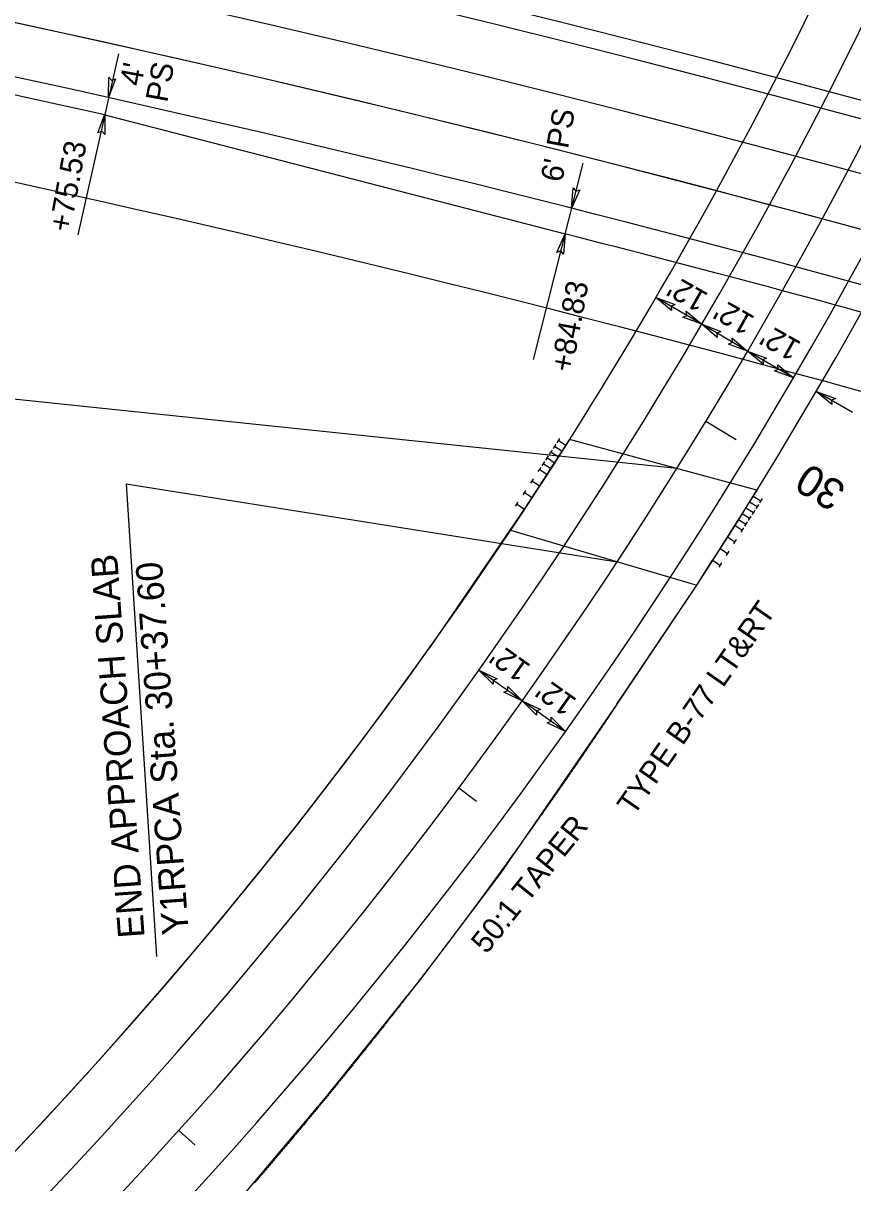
# Model space of a CAD drawing. Extents: x 2389694 to 2405615, y 547005 to 573532.
# Drawn here: x 2395629.7 to 2395817.3, y 553860.1 to 554122.1 of the extents above; entities that cross this region are included whole.
import ezdxf

# ---------------------------------------------------------------- set-up
doc = ezdxf.new("R2010")
doc.units = 0
for name, color, linetype in [('Prop Approach Slab', 7, 'Continuous'), ('Prop Approach Slab Hatching', 7, 'Continuous'), ('Prop Dimension', 7, 'Continuous'), ('Prop Dimension Text', 7, 'Continuous'), ('Prop EOT', 7, 'Continuous'), ('Prop Guardrail', 7, 'Continuous'), ('Prop Horizontal Alignment', 7, 'Continuous'), ('Prop Horizontal Alignment Curve and Spiral Data', 7, 'Continuous'), ('Prop Horizontal Alignment Tick Large', 7, 'Continuous'), ('Prop Horizontal Alignment Tick Small', 7, 'Continuous'), ('Prop Lane Lines', 7, 'Continuous'), ('Prop SAU III Approach CELL', 7, 'Continuous'), ('Prop SBG', 7, 'Continuous')]:
    doc.layers.add(name, color=color, linetype=linetype)

msp = doc.modelspace()

# ---------------------------------------------------------------- linework, layer by layer
at = {"layer": 'Prop Approach Slab'}
msp.add_line((2395795.64, 554016.57), (2395753.24, 554028), dxfattribs=at)
for radius, start, end in [(1051, 326.29315, 341.20764), (1093, 326.9775, 341.39632)]:
    msp.add_arc((2394865.6, 554590.75), radius, start, end, dxfattribs=at)
at = {"layer": 'Prop Approach Slab Hatching'}
msp.add_lwpolyline([(2395753.24, 554028), (2395749.15, 554021.6), (2395742.33, 554011.15), (2395739.91, 554007.51), (2395782.03, 553995.1), (2395788.13, 554004.6), (2395789.4, 554006.6), (2395794.57, 554014.85), (2395795.64, 554016.57)], close=True, dxfattribs=at)
at = {"layer": 'Prop Dimension'}
for p, q in [((2395651.26, 554115.16), (2395642.11, 554074.24)), ((2395756.3, 554090.47), (2395745.04, 554046.09)), ((2395783.16, 554054.06), (2395772.81, 554060.11)), ((2395793.52, 554048), (2395783.16, 554054.06)), ((2395803.88, 554041.94), (2395793.52, 554048)), ((2395777.49, 554021.47), (2395592.85, 554040.72)), ((2395817.23, 554034.13), (2395809.06, 554038.91)), ((2395653.06, 554018.01), (2395659.87, 553911.18)), ((2395653.06, 554018.01), (2395764, 554000.41)), ((2395742.55, 553969), (2395732.77, 553975.94)), ((2395752.34, 553962.06), (2395742.55, 553969))]:
    msp.add_line(p, q, dxfattribs=at)
for points in [[(2395650.63, 554109.55), (2395649.05, 554105.27), (2395649.09, 554109.87), (2395649.77, 554109.16)], [(2395646.63, 554097.29), (2395648.21, 554101.57), (2395648.17, 554096.98), (2395647.49, 554097.69)], [(2395755.57, 554084.46), (2395753.72, 554080.29), (2395754.05, 554084.87), (2395754.69, 554084.12)], [(2395750.38, 554070.3), (2395752.24, 554074.47), (2395751.9, 554069.89), (2395751.27, 554070.64)], [(2395776.3, 554057.17), (2395772.81, 554060.11), (2395777.12, 554058.52), (2395776.22, 554058.12)], [(2395779.67, 554057), (2395783.16, 554054.06), (2395778.85, 554055.65), (2395779.75, 554056.05)], [(2395786.66, 554051.11), (2395783.16, 554054.06), (2395787.47, 554052.46), (2395786.57, 554052.06)], [(2395790.03, 554050.94), (2395793.52, 554048), (2395789.21, 554049.59), (2395790.11, 554049.99)], [(2395797.01, 554045.06), (2395793.52, 554048), (2395797.83, 554046.4), (2395796.93, 554046)], [(2395800.39, 554044.88), (2395803.88, 554041.94), (2395799.57, 554043.53), (2395800.47, 554043.93)], [(2395812.55, 554035.97), (2395809.06, 554038.91), (2395813.37, 554037.32), (2395812.47, 554036.91)], [(2395735.99, 553972.71), (2395732.77, 553975.94), (2395736.92, 553973.98), (2395735.99, 553973.66)], [(2395739.33, 553972.24), (2395742.55, 553969), (2395738.4, 553970.97), (2395739.33, 553971.29)], [(2395745.78, 553965.77), (2395742.55, 553969), (2395746.71, 553967.04), (2395745.78, 553966.72)], [(2395749.12, 553965.3), (2395752.34, 553962.06), (2395748.19, 553964.03), (2395749.12, 553964.35)]]:
    msp.add_lwpolyline(points, close=True, dxfattribs=at)
msp.add_arc((2394828.31, 550434.92), 3737.71, 73.27853, 89.01084, dxfattribs=at)
at = {"layer": 'Prop EOT'}
for p, q in [((2395648.18, 554101.37), (2395752.24, 554074.47)), ((2395739.5, 554006.88), (2395739.6, 554007.05)), ((2395763.98, 553968.22), (2395782.03, 553995.1))]:
    msp.add_line(p, q, dxfattribs=at)
for centre, radius, start, end in [((2394865.6, 554590.75), 1087, 256.52302, 12.63033), ((2394865.6, 554590.75), 1063, 256.52302, 12.63033), ((2394828.31, 550434.92), 3879, 67.475, 106.78848), ((2394828.31, 550434.92), 3867, 59.69891, 109.59769), ((2394828.31, 550434.92), 3843, 59.69891, 123.9393), ((2394828.31, 550434.92), 3839, 59.69891, 123.9393), ((2394828.31, 550434.92), 3801, 59.69891, 123.9393), ((2394828.31, 550434.92), 3797, 59.69891, 123.9393), ((2394828.31, 550434.92), 3761, 73.27853, 87.18326), ((2394828.31, 550434.92), 3757, 77.39527, 82.53151), ((2394828.31, 550434.92), 3755, 74.30534, 75.75593), ((2394865.6, 554590.75), 1051, 298.11994, 326.25221)]:
    msp.add_arc(centre, radius, start, end, dxfattribs=at)
for points in [[(2395763.98, 553968.22), (2395763.48, 553967.45), (2395762.97, 553966.69), (2395762.46, 553965.93), (2395761.95, 553965.17), (2395761.44, 553964.41), (2395760.93, 553963.64), (2395760.42, 553962.88), (2395759.91, 553962.12), (2395759.39, 553961.36), (2395758.88, 553960.6), (2395758.37, 553959.85), (2395757.86, 553959.09), (2395757.34, 553958.33), (2395756.83, 553957.57), (2395756.31, 553956.82), (2395755.79, 553956.06), (2395755.27, 553955.3), (2395754.75, 553954.54), (2395754.23, 553953.79), (2395753.72, 553953.03), (2395753.2, 553952.28), (2395752.68, 553951.53), (2395752.16, 553950.77), (2395751.63, 553950.02), (2395751.11, 553949.27), (2395750.59, 553948.52), (2395750.07, 553947.77), (2395749.54, 553947.01), (2395749.01, 553946.26), (2395748.49, 553945.51), (2395747.96, 553944.76), (2395747.43, 553944.01), (2395746.91, 553943.26), (2395746.38, 553942.51), (2395745.85, 553941.76), (2395745.32, 553941.02), (2395744.79, 553940.27), (2395744.26, 553939.52), (2395743.72, 553938.77), (2395743.19, 553938.02), (2395742.66, 553937.28), (2395742.13, 553936.53), (2395741.59, 553935.79), (2395741.06, 553935.04), (2395740.52, 553934.3), (2395739.99, 553933.56), (2395739.45, 553932.81), (2395738.91, 553932.07), (2395738.38, 553931.33), (2395737.83, 553930.58), (2395737.29, 553929.84), (2395736.75, 553929.1), (2395736.22, 553928.36), (2395735.67, 553927.62), (2395735.13, 553926.88), (2395734.59, 553926.14), (2395734.05, 553925.4), (2395733.51, 553924.67), (2395732.96, 553923.93), (2395732.42, 553923.19), (2395731.87, 553922.46), (2395731.32, 553921.71), (2395730.78, 553920.98), (2395730.23, 553920.24), (2395729.68, 553919.51), (2395729.13, 553918.77), (2395728.58, 553918.04), (2395728.03, 553917.3), (2395727.49, 553916.57), (2395726.93, 553915.84), (2395726.38, 553915.11), (2395725.83, 553914.38), (2395725.27, 553913.64), (2395724.72, 553912.91)], [(2395724.72, 553912.91), (2395724.17, 553912.18), (2395723.61, 553911.45), (2395723.06, 553910.72), (2395722.5, 553909.99), (2395721.95, 553909.26), (2395721.39, 553908.53), (2395720.83, 553907.8), (2395720.27, 553907.08), (2395719.71, 553906.35), (2395719.15, 553905.62), (2395718.59, 553904.89), (2395718.03, 553904.17), (2395717.47, 553903.44), (2395716.91, 553902.72), (2395716.34, 553901.99), (2395715.78, 553901.27), (2395715.22, 553900.55), (2395714.65, 553899.82), (2395714.09, 553899.1), (2395713.52, 553898.38), (2395712.95, 553897.65), (2395712.38, 553896.93), (2395711.82, 553896.21), (2395711.25, 553895.49), (2395710.68, 553894.77), (2395710.11, 553894.05), (2395709.54, 553893.33), (2395708.97, 553892.62), (2395708.4, 553891.9), (2395707.83, 553891.18), (2395707.26, 553890.47), (2395706.68, 553889.74), (2395706.1, 553889.03), (2395705.53, 553888.31), (2395704.96, 553887.6), (2395704.38, 553886.88), (2395703.8, 553886.17), (2395703.23, 553885.46), (2395702.65, 553884.74), (2395702.07, 553884.03), (2395701.49, 553883.32), (2395700.92, 553882.61), (2395700.33, 553881.89), (2395699.75, 553881.18), (2395699.17, 553880.47), (2395698.59, 553879.76), (2395698.01, 553879.05), (2395697.42, 553878.34), (2395696.84, 553877.64), (2395696.26, 553876.93), (2395695.67, 553876.22), (2395695.09, 553875.52), (2395694.5, 553874.81), (2395693.91, 553874.1), (2395693.32, 553873.39), (2395692.74, 553872.69), (2395692.15, 553871.98), (2395691.56, 553871.28), (2395690.97, 553870.58), (2395690.38, 553869.87), (2395689.79, 553869.17), (2395689.2, 553868.47), (2395688.61, 553867.77), (2395688.02, 553867.07), (2395687.42, 553866.36), (2395686.82, 553865.66), (2395686.23, 553864.96), (2395685.64, 553864.26), (2395685.04, 553863.56), (2395684.44, 553862.87), (2395683.85, 553862.17), (2395683.25, 553861.47), (2395682.65, 553860.78), (2395682.06, 553860.08)]]:
    msp.add_spline(points, degree=3, dxfattribs=at)
at = {"layer": 'Prop Guardrail'}
for p, q in [((2395742.97, 554012.31), (2395728.94, 553991.62)), ((2395782.03, 553995.1), (2395785.62, 554000.73)), ((2395764, 553968.2), (2395782.03, 553995.1)), ((2395728.94, 553991.62), (2395721.63, 553980.99)), ((2395737.72, 553930.08), (2395764, 553968.2)), ((2395719.88, 553906.38), (2395737.72, 553930.08)), ((2395698.41, 553879.64), (2395719.88, 553906.38)), ((2395672.98, 553849.61), (2395698.41, 553879.64))]:
    msp.add_line(p, q, dxfattribs=at)
msp.add_arc((2394865.6, 554590.75), 1051, 300.92972, 324.79608, dxfattribs=at)
at = {"layer": 'Prop Horizontal Alignment'}
for centre, radius, start, end in [((2394865.6, 554590.75), 1075, 256.52302, 12.63033), ((2394828.31, 550434.92), 3820, 59.69891, 123.9393)]:
    msp.add_arc(centre, radius, start, end, dxfattribs=at)
at = {"layer": 'Prop Horizontal Alignment Tick Large'}
msp.add_line((2395784.1, 554032.19), (2395790.93, 554028.04), dxfattribs=at)
at = {"layer": 'Prop Horizontal Alignment Tick Small'}
for p, q in [((2395728.24, 553949.29), (2395732.25, 553946.31)), ((2395728.24, 553949.29), (2395732.25, 553946.31)), ((2395664.93, 553871.93), (2395668.64, 553868.59))]:
    msp.add_line(p, q, dxfattribs=at)
at = {"layer": 'Prop Lane Lines'}
for radius, start, end in [(3855, 59.69891, 123.9393), (3785, 59.69891, 123.9393), (3773, 68.81433, 89.07696), (3773, 59.69891, 88.86914)]:
    msp.add_arc((2394828.31, 550434.92), radius, start, end, dxfattribs=at)
at = {"layer": 'Prop SAU III Approach CELL'}
for p, q in [((2395753.24, 554028), (2395742.97, 554012.31)), ((2395751.03, 554028.27), (2395750.4, 554027.31)), ((2395749.31, 554025.65), (2395748.69, 554024.69)), ((2395750.17, 554026.96), (2395749.54, 554026)), ((2395751.53, 554025.38), (2395749.86, 554026.48)), ((2395752.39, 554026.69), (2395750.71, 554027.79)), ((2395747.6, 554023.04), (2395746.98, 554022.08)), ((2395748.46, 554024.34), (2395747.83, 554023.39)), ((2395749.82, 554022.77), (2395748.14, 554023.86)), ((2395750.67, 554024.08), (2395749, 554025.17)), ((2395746.75, 554021.73), (2395746.12, 554020.77)), ((2395748.11, 554020.15), (2395746.43, 554021.25)), ((2395748.96, 554021.46), (2395747.29, 554022.56)), ((2395745.04, 554019.11), (2395744.41, 554018.16)), ((2395746.39, 554017.54), (2395744.72, 554018.63)), ((2395743.32, 554016.5), (2395742.7, 554015.54)), ((2395744.68, 554014.92), (2395743.01, 554016.02)), ((2395795.64, 554016.57), (2395785.62, 554000.73)), ((2395794.8, 554015.25), (2395796.49, 554014.19)), ((2395741.61, 554013.88), (2395740.99, 554012.93)), ((2395742.97, 554012.31), (2395741.3, 554013.41)), ((2395793.13, 554012.61), (2395794.82, 554011.54)), ((2395793.97, 554013.93), (2395795.66, 554012.86)), ((2395795.96, 554013.35), (2395795.35, 554012.38)), ((2395796.8, 554014.67), (2395796.19, 554013.7)), ((2395791.46, 554009.97), (2395793.15, 554008.9)), ((2395792.3, 554011.29), (2395793.99, 554010.22)), ((2395794.29, 554010.71), (2395793.68, 554009.74)), ((2395795.13, 554012.03), (2395794.52, 554011.06)), ((2395790.63, 554008.65), (2395792.32, 554007.58)), ((2395792.62, 554008.07), (2395792.01, 554007.1)), ((2395793.46, 554009.39), (2395792.85, 554008.42)), ((2395788.96, 554006.01), (2395790.65, 554004.94)), ((2395790.95, 554005.42), (2395790.34, 554004.46)), ((2395787.29, 554003.37), (2395788.98, 554002.3)), ((2395789.28, 554002.78), (2395788.67, 554001.82)), ((2395785.62, 554000.73), (2395787.31, 553999.66)), ((2395787.61, 554000.14), (2395787, 553999.17))]:
    msp.add_line(p, q, dxfattribs=at)
at = {"layer": 'Prop SBG'}
msp.add_arc((2394865.6, 554590.75), 1051, 301.77355, 326.29315, dxfattribs=at)

# ---------------------------------------------------------------- texts
at = {"layer": 'Prop Dimension Text'}
for s, height, rotation, p in [("4'", 5, 79.5168, (2395656.44, 554107.69)), ('PS', 5, 79.5172, (2395662.29, 554104.01)), ('PS', 5, 79.5172, (2395752.9, 554093.55)), ('+75.53', 5, 79.5168, (2395640.37, 554074.7)), ("6'", 5, 79.5168, (2395751.6, 554085.99)), ('+84.83', 5, 79.5168, (2395753.84, 554043.05)), ("12'", 5, 150.5297, (2395784.91, 554060.87)), ("12'", 5, 150.5297, (2395795.43, 554055.66)), ("12'", 5, 150.5297, (2395805.93, 554049.86)), ('END APPROACH SLAB', 6, 94.1223, (2395657.21, 553915.58)), ('Y1RPCA Sta. 30+37.60', 6, 94.1223, (2395667.18, 553916.3)), ('TYPE B-77 LT&RT', 5, 55.1544, (2395767.79, 553942.81)), ("12'", 5, 144.6642, (2395744.76, 553976.95)), ("12'", 5, 144.6642, (2395755.16, 553969.25)), ('50:1 TAPER', 5, 51.3208, (2395734.49, 553911.57))]:
    msp.add_text(s, height=height, rotation=rotation, dxfattribs=at).set_placement(p)
at = {"layer": 'Prop Horizontal Alignment Curve and Spiral Data'}
msp.add_text('30', height=7, rotation=148.6953, dxfattribs=at).set_placement((2395816.2, 554017.51))

doc.saveas('drawing.dxf')
